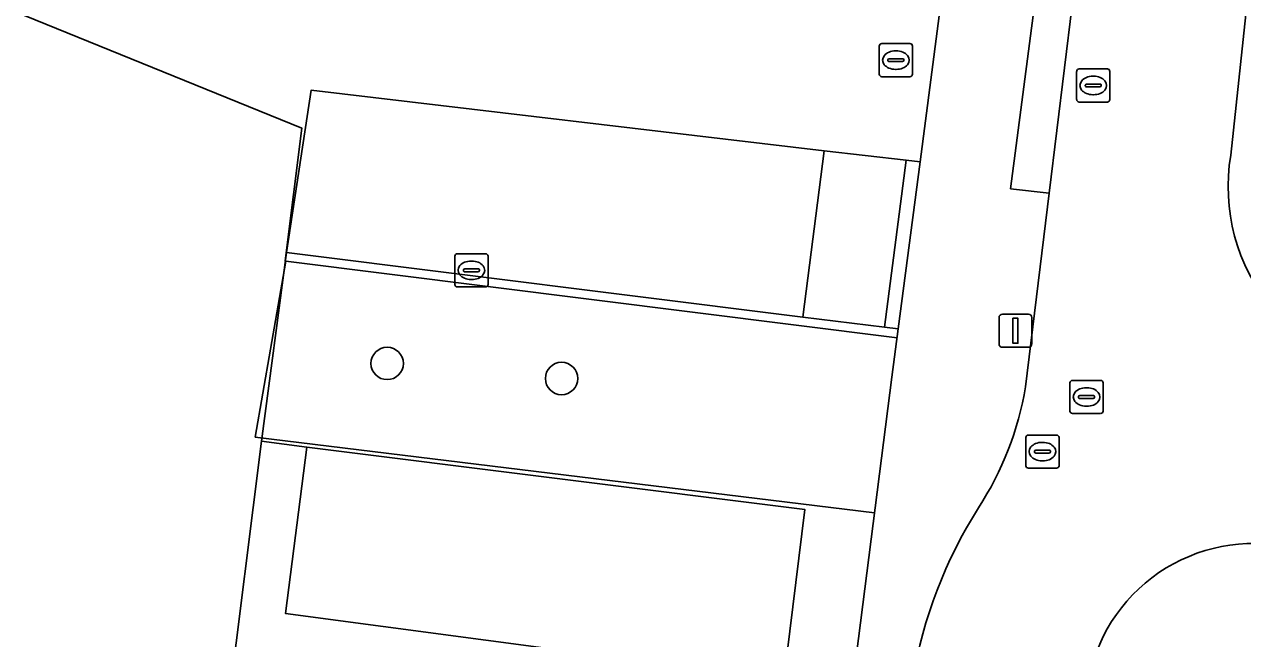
# Model space of a CAD drawing. Extents: x 161692 to 162379, y 380760 to 381678.
# Drawn here: x 161969.08 to 162005.87, y 381539.66 to 381558.2 of the extents above; entities that cross this region are included whole.
import ezdxf

# ---------------------------------------------------------------- set-up
doc = ezdxf.new("R2010")
doc.units = 0
for name, color, linetype in [('IMGEO_Boom', 7, 'Continuous'), ('IMGEO_Erf', 7, 'Continuous'), ('IMGEO_Groenvoorziening', 7, 'Continuous'), ('IMGEO_Haag', 7, 'Continuous'), ('IMGEO_Hek', 7, 'Continuous'), ('IMGEO_Kolk', 7, 'Continuous'), ('IMGEO_Lichtmast', 7, 'Continuous'), ('IMGEO_Parkeervlak_open', 7, 'Continuous'), ('IMGEO_Rijbaan_lokaal_open', 7, 'Continuous'), ('IMGEO_Rioolput', 7, 'Continuous'), ('IMGEO_Voetpad_open', 7, 'Continuous')]:
    doc.layers.add(name, color=color, linetype=linetype)

msp = doc.modelspace()

# ---------------------------------------------------------------- linework, layer by layer
at = {"layer": 'IMGEO_Boom'}
for centre in [(161980.037, 381547.965), (161985.303, 381547.511)]:
    msp.add_circle(centre, 0.489, dxfattribs=at)
at = {"layer": 'IMGEO_Erf'}
msp.add_lwpolyline([(161991.54, 381532.84), (161991.326, 381532.938), (161990.661, 381527.885), (161975.621, 381529.772), (161975.536, 381529.247), (161974.209, 381529.432), (161976.241, 381545.619), (161976.992, 381551.317), (161977.738, 381556.214), (161993.237, 381554.387), (161995.71, 381554.098), (161996.13, 381554.049), (161996.809, 381559.24), (161996.499, 381559.276), (161995.759, 381559.362), (161995.823, 381559.901), (161996.552, 381559.848), (162000.576, 381593.248), (162001.207, 381593.163), (162001.667, 381596.893), (162001.035, 381596.977), (162002.392, 381607.998)], dxfattribs=at)
at = {"layer": 'IMGEO_Groenvoorziening'}
for points in [[(161995.71, 381554.098), (161993.237, 381554.387), (161992.59, 381549.365), (161995.058, 381549.061)], [(161996.13, 381554.049), (161995.71, 381554.098), (161995.058, 381549.061), (161995.471, 381549.008)]]:
    msp.add_lwpolyline(points, close=True, dxfattribs=at)
for points in [[(161995.28, 381547.551), (161995.471, 381549.008), (161995.058, 381549.061), (161992.59, 381549.365), (161976.992, 381551.317), (161976.241, 381545.619), (161977.606, 381545.442), (161992.65, 381543.552), (161992.013, 381538.408)], [(161994.211, 381539.183), (161995.28, 381547.551)]]:
    msp.add_lwpolyline(points, dxfattribs=at)
at = {"layer": 'IMGEO_Haag'}
msp.add_lwpolyline([(161996.13, 381554.049), (161995.71, 381554.098), (161995.058, 381549.061), (161995.471, 381549.008)], close=True, dxfattribs=at)
at = {"layer": 'IMGEO_Hek'}
for points in [[(161975.396, 381610.257), (161969.081, 381558.471), (161977.457, 381555.072), (161976.96, 381551.061)], [(161994.757, 381543.456), (161976.054, 381545.742), (161976.976, 381551.053), (161995.436, 381548.742)]]:
    msp.add_lwpolyline(points, dxfattribs=at)
at = {"layer": 'IMGEO_Kolk'}
for p, q in [((161982.081, 381550.351), (161982.081, 381551.203)), ((161982.156, 381551.277), (161983.008, 381551.277)), ((161983.082, 381551.203), (161983.082, 381550.351)), ((161982.383, 381550.82), (161982.781, 381550.82)), ((161982.569, 381551.057), (161982.594, 381551.057)), ((161982.34, 381550.771), (161982.34, 381550.783)), ((161982.778, 381550.734), (161982.38, 381550.734)), ((161982.592, 381550.497), (161982.567, 381550.497)), ((161982.824, 381550.783), (161982.824, 381550.771)), ((161983.008, 381550.277), (161982.156, 381550.277))]:
    msp.add_line(p, q, dxfattribs=at)
for points in [[(161982.081, 381550.351), (161982.081, 381551.203)], [(161982.156, 381551.277), (161983.008, 381551.277)], [(161983.082, 381551.203), (161983.082, 381550.351)], [(161983.008, 381550.277), (161982.156, 381550.277)]]:
    msp.add_lwpolyline(points, dxfattribs=at)
for centre, radius, start, end in [((161982.158, 381551.201), 0.0765, 91.552, 178.448), ((161982.158, 381551.201), 0.0765, 91.552, 178.448), ((161983.006, 381551.201), 0.0765, 1.552, 88.448), ((161983.006, 381551.201), 0.0765, 1.552, 88.448), ((161982.38, 381550.78), 0.0403, 85.8775, 175.7526), ((161982.785, 381550.782), 0.0386, 1.7309, 96.639), ((161982.377, 381550.77), 0.0366, 178.938, 274.7102), ((161982.781, 381550.777), 0.043, 264.8664, 352.4533), ((161982.158, 381550.353), 0.0765, 181.552, 268.448), ((161982.158, 381550.353), 0.0765, 181.552, 268.448), ((161983.006, 381550.353), 0.0765, 271.552, 358.448), ((161983.006, 381550.353), 0.0765, 271.552, 358.448)]:
    msp.add_arc(centre, radius, start, end, dxfattribs=at)
for centre, major_axis, ratio, start_param, end_param in [((161982.568, 381550.777), (-0.387, 0.002), 0.722429, 4.712389, 7.853982), ((161982.593, 381550.777), (-0.39, 0.002), 0.717154, 1.570796, 4.712389)]:
    msp.add_ellipse(centre, major_axis=major_axis, ratio=ratio, start_param=start_param, end_param=end_param, dxfattribs=at)
at = {"layer": 'IMGEO_Lichtmast'}
for p, q in [((161998.514, 381548.552), (161998.514, 381549.352)), ((161998.514, 381549.352), (161998.514, 381548.552)), ((161998.614, 381549.452), (161999.404, 381549.452)), ((161999.404, 381549.452), (161998.614, 381549.452)), ((161999.504, 381549.352), (161999.504, 381548.552)), ((161999.504, 381548.552), (161999.504, 381549.352)), ((161999.404, 381548.452), (161998.614, 381548.452)), ((161998.614, 381548.452), (161999.404, 381548.452))]:
    msp.add_line(p, q, dxfattribs=at)
msp.add_lwpolyline([(161998.934, 381549.327), (161999.084, 381549.327), (161999.084, 381548.577), (161998.934, 381548.577), (161998.934, 381549.327)], dxfattribs=at)
for centre, start, end in [((161998.614, 381549.352), 90, 180), ((161998.614, 381549.352), 90, 180), ((161999.404, 381549.352), 0, 90), ((161999.404, 381549.352), 360, 90), ((161998.614, 381548.552), 180, 270), ((161998.614, 381548.552), 180, 270), ((161999.404, 381548.552), 270, 0), ((161999.404, 381548.552), 270, 0)]:
    msp.add_arc(centre, 0.1, start, end, dxfattribs=at)
at = {"layer": 'IMGEO_Parkeervlak_open'}
for points in [[(161993.237, 381554.387), (161977.738, 381556.214), (161976.992, 381551.317), (161992.59, 381549.365)], [(161992.013, 381538.408), (161992.65, 381543.552), (161977.606, 381545.442), (161976.964, 381540.417)]]:
    msp.add_lwpolyline(points, close=True, dxfattribs=at)
at = {"layer": 'IMGEO_Rijbaan_lokaal_open'}
msp.add_lwpolyline([(162005.509, 381554.252), (162006.047, 381559.261), (162000.911, 381559.997), (162000.725, 381558.781), (162000.029, 381553.107), (161999.313, 381547.262)], dxfattribs=at)
for centre, radius, start, end in [((162011.207, 381553.304), 5.776, 170.5502, 219.4408), ((161989.945, 381548.802), 9.493, 326.8106, 350.6658), ((162009.827, 381536.061), 14.121, 147.7098, 170.3029), ((162006.198, 381537.46), 5.07, 80.5449, 173.9495)]:
    msp.add_arc(centre, radius, start, end, dxfattribs=at)
at = {"layer": 'IMGEO_Rioolput'}
for p, q in [((161994.897, 381556.697), (161994.897, 381557.549)), ((161994.972, 381557.623), (161995.824, 381557.623)), ((161995.898, 381557.549), (161995.898, 381556.697)), ((161995.156, 381557.117), (161995.156, 381557.129)), ((161995.594, 381557.08), (161995.196, 381557.08)), ((161995.199, 381557.166), (161995.597, 381557.166)), ((161995.385, 381557.403), (161995.41, 381557.403)), ((161995.64, 381557.129), (161995.64, 381557.117)), ((161995.408, 381556.843), (161995.383, 381556.843)), ((162000.857, 381555.932), (162000.857, 381556.784)), ((162000.932, 381556.858), (162001.784, 381556.858)), ((162001.858, 381556.784), (162001.858, 381555.932)), ((161995.824, 381556.623), (161994.972, 381556.623)), ((162001.116, 381556.352), (162001.116, 381556.364)), ((162001.554, 381556.315), (162001.156, 381556.315)), ((162001.159, 381556.401), (162001.557, 381556.401)), ((162001.345, 381556.638), (162001.37, 381556.638)), ((162001.6, 381556.364), (162001.6, 381556.352)), ((162001.368, 381556.078), (162001.343, 381556.078)), ((162001.784, 381555.858), (162000.932, 381555.858)), ((162000.655, 381546.527), (162000.655, 381547.379)), ((162000.73, 381547.453), (162001.582, 381547.453)), ((162001.143, 381547.233), (162001.168, 381547.233)), ((162001.656, 381547.379), (162001.656, 381546.527)), ((162000.914, 381546.947), (162000.914, 381546.959)), ((162001.352, 381546.91), (162000.954, 381546.91)), ((162000.957, 381546.996), (162001.355, 381546.996)), ((162001.398, 381546.959), (162001.398, 381546.947)), ((162001.582, 381546.453), (162000.73, 381546.453)), ((162001.166, 381546.673), (162001.141, 381546.673)), ((161999.324, 381544.877), (161999.324, 381545.729)), ((161999.399, 381545.803), (162000.251, 381545.803)), ((162000.325, 381545.729), (162000.325, 381544.877)), ((161999.583, 381545.297), (161999.583, 381545.309)), ((161999.626, 381545.346), (162000.024, 381545.346)), ((161999.812, 381545.583), (161999.837, 381545.583)), ((162000.067, 381545.309), (162000.067, 381545.297)), ((162000.021, 381545.26), (161999.623, 381545.26)), ((161999.835, 381545.023), (161999.81, 381545.023)), ((162000.251, 381544.803), (161999.399, 381544.803))]:
    msp.add_line(p, q, dxfattribs=at)
for points in [[(161994.897, 381556.697), (161994.897, 381557.549)], [(161994.972, 381557.623), (161995.824, 381557.623)], [(161995.898, 381557.549), (161995.898, 381556.697)], [(162000.857, 381555.932), (162000.857, 381556.784)], [(162000.932, 381556.858), (162001.784, 381556.858)], [(162001.858, 381556.784), (162001.858, 381555.932)], [(161995.824, 381556.623), (161994.972, 381556.623)], [(162001.784, 381555.858), (162000.932, 381555.858)], [(162000.655, 381546.527), (162000.655, 381547.379)], [(162000.73, 381547.453), (162001.582, 381547.453)], [(162001.656, 381547.379), (162001.656, 381546.527)], [(162001.582, 381546.453), (162000.73, 381546.453)], [(161999.324, 381544.877), (161999.324, 381545.729)], [(161999.399, 381545.803), (162000.251, 381545.803)], [(162000.325, 381545.729), (162000.325, 381544.877)], [(162000.251, 381544.803), (161999.399, 381544.803)]]:
    msp.add_lwpolyline(points, dxfattribs=at)
for centre, radius, start, end in [((161994.974, 381557.547), 0.0765, 91.552, 178.448), ((161994.974, 381557.547), 0.0765, 91.552, 178.448), ((161995.822, 381557.547), 0.0765, 1.552, 88.448), ((161995.822, 381557.547), 0.0765, 1.552, 88.448), ((161995.196, 381557.126), 0.0403, 85.8775, 175.7526), ((161995.193, 381557.116), 0.0366, 178.938, 274.7102), ((161995.597, 381557.123), 0.043, 264.8664, 352.4533), ((161995.601, 381557.128), 0.0386, 1.7309, 96.639), ((161994.974, 381556.699), 0.0765, 181.552, 268.448), ((161994.974, 381556.699), 0.0765, 181.552, 268.448), ((161995.822, 381556.699), 0.0765, 271.552, 358.448), ((161995.822, 381556.699), 0.0765, 271.552, 358.448), ((162000.934, 381556.782), 0.0765, 91.552, 178.448), ((162000.934, 381556.782), 0.0765, 91.552, 178.448), ((162001.782, 381556.782), 0.0765, 1.552, 88.448), ((162001.782, 381556.782), 0.0765, 1.552, 88.448), ((162001.156, 381556.361), 0.0403, 85.8775, 175.7526), ((162001.153, 381556.351), 0.0366, 178.938, 274.7102), ((162001.557, 381556.358), 0.043, 264.8664, 352.4533), ((162001.561, 381556.363), 0.0386, 1.7309, 96.639), ((162000.934, 381555.934), 0.0765, 181.552, 268.448), ((162000.934, 381555.934), 0.0765, 181.552, 268.448), ((162001.782, 381555.934), 0.0765, 271.552, 358.448), ((162001.782, 381555.934), 0.0765, 271.552, 358.448), ((162000.732, 381547.377), 0.0765, 91.552, 178.448), ((162000.732, 381547.377), 0.0765, 91.552, 178.448), ((162001.58, 381547.377), 0.0765, 1.552, 88.448), ((162001.58, 381547.377), 0.0765, 1.552, 88.448), ((162000.954, 381546.956), 0.0403, 85.8775, 175.7526), ((162000.951, 381546.946), 0.0366, 178.938, 274.7102), ((162001.355, 381546.953), 0.043, 264.8664, 352.4533), ((162001.359, 381546.958), 0.0386, 1.7309, 96.639), ((162000.732, 381546.529), 0.0765, 181.552, 268.448), ((162000.732, 381546.529), 0.0765, 181.552, 268.448), ((162001.58, 381546.529), 0.0765, 271.552, 358.448), ((162001.58, 381546.529), 0.0765, 271.552, 358.448), ((161999.401, 381545.727), 0.0765, 91.552, 178.448), ((161999.401, 381545.727), 0.0765, 91.552, 178.448), ((162000.249, 381545.727), 0.0765, 1.552, 88.448), ((162000.249, 381545.727), 0.0765, 1.552, 88.448), ((161999.623, 381545.306), 0.0403, 85.8775, 175.7526), ((161999.62, 381545.296), 0.0366, 178.938, 274.7102), ((162000.024, 381545.303), 0.043, 264.8664, 352.4533), ((162000.028, 381545.308), 0.0386, 1.7309, 96.639), ((161999.401, 381544.879), 0.0765, 181.552, 268.448), ((161999.401, 381544.879), 0.0765, 181.552, 268.448), ((162000.249, 381544.879), 0.0765, 271.552, 358.448), ((162000.249, 381544.879), 0.0765, 271.552, 358.448)]:
    msp.add_arc(centre, radius, start, end, dxfattribs=at)
for centre, major_axis, ratio, start_param, end_param in [((161995.384, 381557.123), (-0.387, 0.002), 0.722429, 4.712389, 7.853982), ((161995.409, 381557.123), (-0.39, 0.002), 0.717154, 1.570796, 4.712389), ((162001.344, 381556.358), (-0.387, 0.002), 0.722429, 4.712389, 7.853982), ((162001.369, 381556.358), (-0.39, 0.002), 0.717154, 1.570796, 4.712389), ((162001.142, 381546.953), (-0.387, 0.002), 0.722429, 4.712389, 7.853982), ((162001.167, 381546.953), (-0.39, 0.002), 0.717154, 1.570796, 4.712389), ((161999.811, 381545.303), (-0.387, 0.002), 0.722429, 4.712389, 7.853982), ((161999.836, 381545.303), (-0.39, 0.002), 0.717154, 1.570796, 4.712389)]:
    msp.add_ellipse(centre, major_axis=major_axis, ratio=ratio, start_param=start_param, end_param=end_param, dxfattribs=at)
at = {"layer": 'IMGEO_Voetpad_open'}
for points in [[(162004.421, 381603.637), (162004.221, 381603.838), (162004.694, 381607.65), (162003.029, 381607.922), (162001.667, 381596.893), (162001.207, 381593.163), (161997.016, 381559.216), (161996.809, 381559.24), (161996.13, 381554.049), (161995.471, 381549.008), (161995.28, 381547.551), (161994.211, 381539.183), (161993.239, 381531.571), (161993.174, 381531.061), (161988.158, 381489.548)], [(161999.313, 381547.262), (162000.029, 381553.107), (161998.864, 381553.238), (161999.605, 381558.943), (161998.673, 381559.089), (161998.915, 381561.009), (161999.132, 381561.226)], [(162070.931, 381549.559), (162034.818, 381554.029), (162007.701, 381557.371), (162006.047, 381559.261), (162005.509, 381554.252)], [(161992.013, 381538.408), (161976.964, 381540.417), (161977.606, 381545.442), (161976.241, 381545.619), (161974.209, 381529.432), (161975.536, 381529.247), (161975.621, 381529.772), (161976.278, 381534.805), (161991.326, 381532.938), (161991.54, 381532.84)]]:
    msp.add_lwpolyline(points, dxfattribs=at)
msp.add_lwpolyline([(162000.725, 381558.781), (161999.774, 381558.919), (161999.605, 381558.943), (161998.864, 381553.238), (162000.029, 381553.107)], close=True, dxfattribs=at)
for centre, radius, start, end in [((162011.207, 381553.304), 5.776, 170.5502, 219.4408), ((161989.945, 381548.802), 9.493, 326.8106, 350.6658), ((162009.827, 381536.061), 14.121, 147.7098, 170.3029), ((162006.198, 381537.46), 5.07, 80.5449, 173.9495)]:
    msp.add_arc(centre, radius, start, end, dxfattribs=at)

doc.saveas('drawing.dxf')
